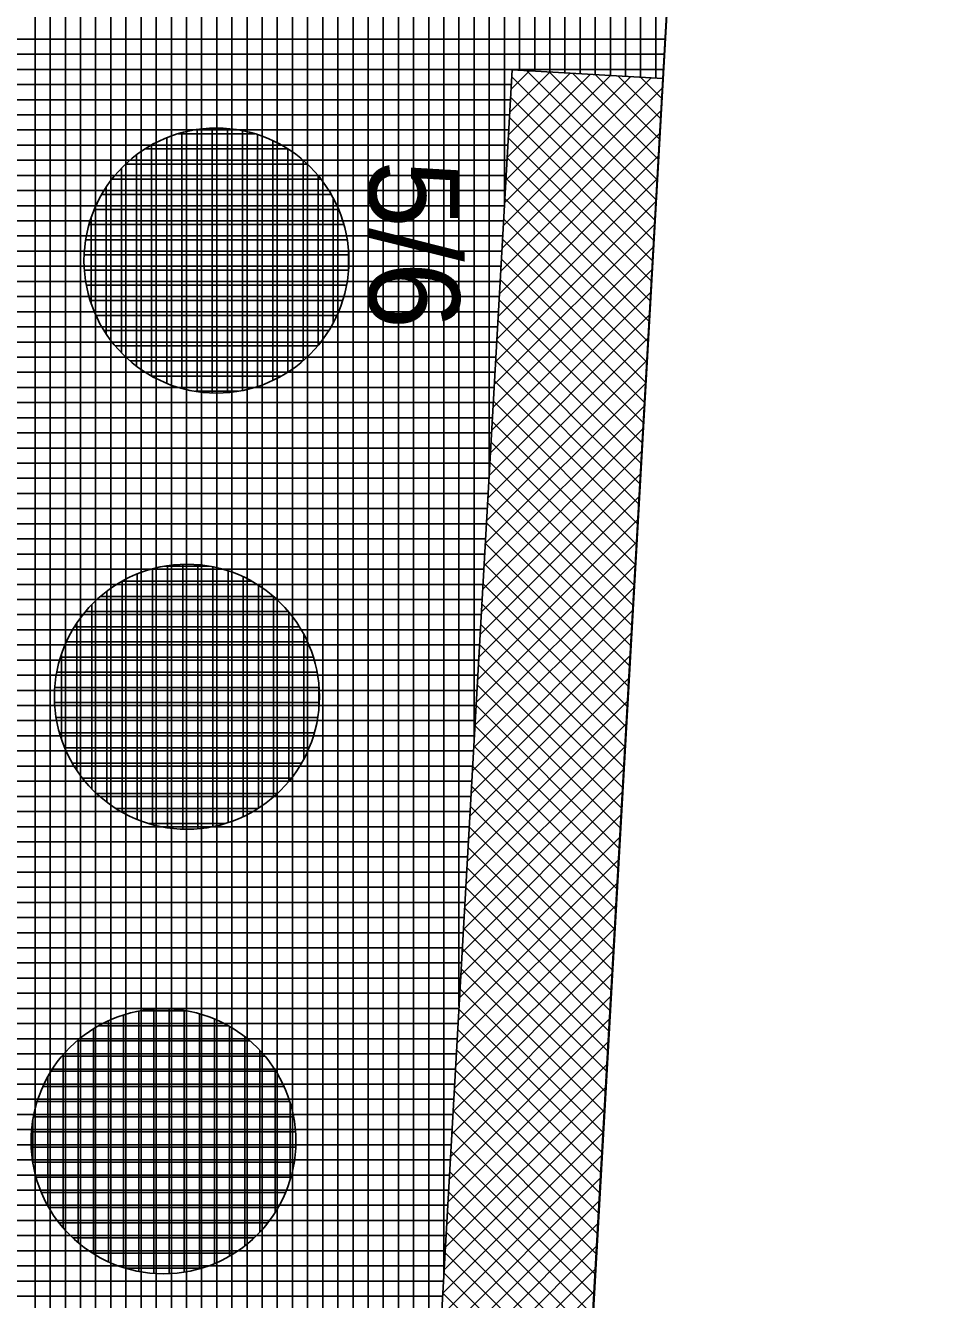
# Model space of a CAD drawing. Extents: x -565346 to -564154, y -1097386 to -1095620.
# Drawn here: x -564281.32 to -564269.4, y -1096947.63 to -1096930.81 of the extents above; entities that cross this region are included whole.
import ezdxf

# ---------------------------------------------------------------- set-up
doc = ezdxf.new("R2010")
doc.units = 0
for name, color, linetype in [('Vrstva 13', 7, 'Continuous'), ('Vrstva 40', 7, 'Continuous'), ('Vrstva 41', 7, 'Continuous'), ('Vrstva 42', 7, 'Continuous'), ('Vrstva 43', 7, 'Continuous'), ('Vrstva 44', 7, 'Continuous')]:
    doc.layers.add(name, color=color, linetype=linetype)

msp = doc.modelspace()

# ---------------------------------------------------------------- linework, layer by layer
at = {"layer": 'Vrstva 13'}
msp.add_line((-564277.71, -1097016.43), (-564269.4, -1096869.98), dxfattribs=at)
at = {"layer": 'Vrstva 41'}
msp.add_lwpolyline([(-564272.899, -1096931.51), (-564274.888, -1096931.397), (-564286.791, -1097141.059), (-564284.798, -1097141.172)], close=True, dxfattribs=at)
at = {"layer": 'Vrstva 42'}
for p, q in [((-564273.052, -1096931.501), (-564275.005, -1096933.454)), ((-564273.32, -1096931.486), (-564274.988, -1096933.154)), ((-564273.587, -1096931.471), (-564274.971, -1096932.854)), ((-564273.855, -1096931.456), (-564274.954, -1096932.554)), ((-564274.123, -1096931.44), (-564274.937, -1096932.254)), ((-564274.39, -1096931.425), (-564274.92, -1096931.955)), ((-564274.658, -1096931.41), (-564274.903, -1096931.655)), ((-564274.893, -1096931.489), (-564273.005, -1096933.377)), ((-564274.692, -1096931.408), (-564272.99, -1096933.11)), ((-564274.392, -1096931.425), (-564272.975, -1096932.842)), ((-564274.092, -1096931.442), (-564272.96, -1096932.574)), ((-564273.792, -1096931.459), (-564272.944, -1096932.307)), ((-564273.492, -1096931.476), (-564272.929, -1096932.039)), ((-564273.192, -1096931.493), (-564272.914, -1096931.772)), ((-564272.906, -1096931.638), (-564275.022, -1096933.754)), ((-564274.908, -1096931.757), (-564273.02, -1096933.645)), ((-564272.923, -1096931.938), (-564275.039, -1096934.054)), ((-564274.924, -1096932.025), (-564273.036, -1096933.913)), ((-564272.94, -1096932.238), (-564275.056, -1096934.353)), ((-564274.939, -1096932.292), (-564273.051, -1096934.18)), ((-564272.958, -1096932.538), (-564275.073, -1096934.653)), ((-564274.954, -1096932.56), (-564273.066, -1096934.448)), ((-564272.975, -1096932.838), (-564275.09, -1096934.953)), ((-564274.969, -1096932.828), (-564273.081, -1096934.716)), ((-564272.992, -1096933.138), (-564275.107, -1096935.253)), ((-564274.984, -1096933.095), (-564273.096, -1096934.983)), ((-564275, -1096933.363), (-564273.111, -1096935.251)), ((-564273.009, -1096933.438), (-564275.124, -1096935.553)), ((-564273.026, -1096933.737), (-564275.141, -1096935.853)), ((-564275.015, -1096933.631), (-564273.127, -1096935.519)), ((-564275.03, -1096933.898), (-564273.142, -1096935.786)), ((-564273.043, -1096934.037), (-564275.158, -1096936.153)), ((-564275.045, -1096934.166), (-564273.157, -1096936.054)), ((-564273.06, -1096934.337), (-564275.175, -1096936.453)), ((-564275.06, -1096934.433), (-564273.172, -1096936.322)), ((-564273.077, -1096934.637), (-564275.192, -1096936.752)), ((-564275.076, -1096934.701), (-564273.187, -1096936.589)), ((-564273.094, -1096934.937), (-564275.209, -1096937.052)), ((-564275.091, -1096934.969), (-564273.203, -1096936.857)), ((-564273.111, -1096935.237), (-564275.226, -1096937.352)), ((-564275.106, -1096935.236), (-564273.218, -1096937.125)), ((-564273.128, -1096935.537), (-564275.243, -1096937.652)), ((-564275.121, -1096935.504), (-564273.233, -1096937.392)), ((-564275.136, -1096935.772), (-564273.248, -1096937.66)), ((-564273.145, -1096935.836), (-564275.26, -1096937.952)), ((-564275.152, -1096936.039), (-564273.263, -1096937.928)), ((-564273.162, -1096936.136), (-564275.277, -1096938.252)), ((-564273.179, -1096936.436), (-564275.294, -1096938.552)), ((-564275.167, -1096936.307), (-564273.279, -1096938.195)), ((-564275.182, -1096936.575), (-564273.294, -1096938.463)), ((-564273.196, -1096936.736), (-564275.311, -1096938.851)), ((-564275.197, -1096936.842), (-564273.309, -1096938.73)), ((-564273.213, -1096937.036), (-564275.328, -1096939.151)), ((-564275.212, -1096937.11), (-564273.324, -1096938.998)), ((-564273.23, -1096937.336), (-564275.345, -1096939.451)), ((-564275.228, -1096937.378), (-564273.339, -1096939.266)), ((-564273.247, -1096937.636), (-564275.362, -1096939.751)), ((-564275.243, -1096937.645), (-564273.355, -1096939.533)), ((-564273.264, -1096937.935), (-564275.379, -1096940.051)), ((-564275.258, -1096937.913), (-564273.37, -1096939.801)), ((-564273.281, -1096938.235), (-564275.396, -1096940.351)), ((-564275.273, -1096938.181), (-564273.385, -1096940.069)), ((-564275.288, -1096938.448), (-564273.4, -1096940.336)), ((-564273.298, -1096938.535), (-564275.413, -1096940.651)), ((-564275.304, -1096938.716), (-564273.415, -1096940.604)), ((-564273.315, -1096938.835), (-564275.43, -1096940.951)), ((-564273.332, -1096939.135), (-564275.447, -1096941.25)), ((-564275.319, -1096938.983), (-564273.43, -1096940.872)), ((-564275.334, -1096939.251), (-564273.446, -1096941.139)), ((-564273.349, -1096939.435), (-564275.464, -1096941.55)), ((-564275.349, -1096939.519), (-564273.461, -1096941.407)), ((-564273.366, -1096939.735), (-564275.481, -1096941.85)), ((-564275.364, -1096939.786), (-564273.476, -1096941.675)), ((-564273.383, -1096940.034), (-564275.498, -1096942.15)), ((-564275.379, -1096940.054), (-564273.491, -1096941.942)), ((-564273.4, -1096940.334), (-564275.515, -1096942.45)), ((-564275.395, -1096940.322), (-564273.506, -1096942.21)), ((-564273.417, -1096940.634), (-564275.533, -1096942.75)), ((-564275.41, -1096940.589), (-564273.522, -1096942.478)), ((-564273.434, -1096940.934), (-564275.55, -1096943.05)), ((-564275.425, -1096940.857), (-564273.537, -1096942.745)), ((-564275.44, -1096941.125), (-564273.552, -1096943.013)), ((-564273.451, -1096941.234), (-564275.567, -1096943.349)), ((-564275.455, -1096941.392), (-564273.567, -1096943.281)), ((-564273.468, -1096941.534), (-564275.584, -1096943.649)), ((-564275.471, -1096941.66), (-564273.582, -1096943.548)), ((-564273.485, -1096941.834), (-564275.601, -1096943.949)), ((-564275.486, -1096941.928), (-564273.598, -1096943.816)), ((-564273.502, -1096942.134), (-564275.618, -1096944.249)), ((-564275.501, -1096942.195), (-564273.613, -1096944.084)), ((-564273.519, -1096942.433), (-564275.635, -1096944.549)), ((-564275.516, -1096942.463), (-564273.628, -1096944.351)), ((-564273.536, -1096942.733), (-564275.652, -1096944.849)), ((-564275.531, -1096942.731), (-564273.643, -1096944.619)), ((-564275.547, -1096942.998), (-564273.658, -1096944.887)), ((-564273.553, -1096943.033), (-564275.669, -1096945.149)), ((-564273.57, -1096943.333), (-564275.686, -1096945.449)), ((-564275.562, -1096943.266), (-564273.674, -1096945.154)), ((-564273.587, -1096943.633), (-564275.703, -1096945.748)), ((-564275.577, -1096943.533), (-564273.689, -1096945.422)), ((-564275.592, -1096943.801), (-564273.704, -1096945.689)), ((-564273.604, -1096943.933), (-564275.72, -1096946.048)), ((-564275.607, -1096944.069), (-564273.719, -1096945.957)), ((-564273.621, -1096944.233), (-564275.737, -1096946.348)), ((-564275.623, -1096944.336), (-564273.734, -1096946.225)), ((-564273.638, -1096944.532), (-564275.754, -1096946.648)), ((-564275.638, -1096944.604), (-564273.749, -1096946.492)), ((-564273.655, -1096944.832), (-564275.771, -1096946.948)), ((-564275.653, -1096944.872), (-564273.765, -1096946.76)), ((-564273.672, -1096945.132), (-564275.788, -1096947.248)), ((-564275.668, -1096945.139), (-564273.78, -1096947.028)), ((-564273.689, -1096945.432), (-564275.805, -1096947.548)), ((-564275.683, -1096945.407), (-564273.795, -1096947.295)), ((-564275.699, -1096945.675), (-564273.81, -1096947.563)), ((-564273.706, -1096945.732), (-564275.822, -1096947.847)), ((-564273.723, -1096946.032), (-564275.839, -1096948.147)), ((-564275.714, -1096945.942), (-564273.825, -1096947.831)), ((-564273.74, -1096946.332), (-564275.856, -1096948.447)), ((-564275.729, -1096946.21), (-564273.841, -1096948.098)), ((-564275.744, -1096946.478), (-564273.856, -1096948.366)), ((-564273.757, -1096946.631), (-564275.873, -1096948.747)), ((-564275.759, -1096946.745), (-564273.871, -1096948.634)), ((-564273.774, -1096946.931), (-564275.89, -1096949.047)), ((-564275.775, -1096947.013), (-564273.886, -1096948.901)), ((-564273.791, -1096947.231), (-564275.907, -1096949.347)), ((-564275.79, -1096947.281), (-564273.901, -1096949.169)), ((-564273.808, -1096947.531), (-564275.924, -1096949.647)), ((-564275.805, -1096947.548), (-564273.917, -1096949.437))]:
    msp.add_line(p, q, dxfattribs=at)
at = {"layer": 'Vrstva 43'}
for p, q in [((-564273.59, -1096931.471), (-564273.59, -1096784.988)), ((-564273.79, -1096931.459), (-564273.79, -1096788.511)), ((-564273.99, -1096931.448), (-564273.99, -1096792.034)), ((-564274.19, -1096931.437), (-564274.19, -1096795.557)), ((-564274.39, -1096931.425), (-564274.39, -1096799.08)), ((-564274.59, -1096931.414), (-564274.59, -1096802.603)), ((-564274.79, -1096931.403), (-564274.79, -1096806.126)), ((-564274.99, -1096933.194), (-564274.99, -1096809.649)), ((-564275.19, -1096936.717), (-564275.19, -1096813.172)), ((-564275.39, -1096940.239), (-564275.39, -1096816.695)), ((-564275.59, -1096943.762), (-564275.59, -1096820.218)), ((-564275.79, -1096947.285), (-564275.79, -1096823.741)), ((-564275.99, -1096950.808), (-564275.99, -1096827.264)), ((-564276.19, -1096954.331), (-564276.19, -1096830.787)), ((-564276.39, -1096957.854), (-564276.39, -1096834.31)), ((-564276.59, -1096961.376), (-564276.59, -1096837.833)), ((-564276.79, -1096964.899), (-564276.79, -1096841.356)), ((-564276.99, -1096968.422), (-564276.99, -1096844.879)), ((-564277.19, -1096971.945), (-564277.19, -1096848.402)), ((-564277.39, -1096975.468), (-564277.39, -1096851.925)), ((-564277.59, -1096978.991), (-564277.59, -1096855.448)), ((-564277.79, -1096982.513), (-564277.79, -1096858.971)), ((-564277.99, -1096986.036), (-564277.99, -1096862.494)), ((-564278.19, -1096989.559), (-564278.19, -1096866.017)), ((-564278.39, -1096993.082), (-564278.39, -1096869.541)), ((-564278.59, -1096996.605), (-564278.59, -1096873.065)), ((-564278.79, -1097000.128), (-564278.79, -1096876.59)), ((-564278.99, -1097003.651), (-564278.99, -1096880.115)), ((-564279.19, -1097007.173), (-564279.19, -1096883.64)), ((-564279.39, -1097010.696), (-564279.39, -1096887.165)), ((-564279.59, -1097014.219), (-564279.59, -1096890.689)), ((-564279.79, -1097017.742), (-564279.79, -1096894.214)), ((-564279.99, -1097021.265), (-564279.99, -1096897.739)), ((-564280.19, -1097024.788), (-564280.19, -1096901.264)), ((-564280.39, -1097028.31), (-564280.39, -1096904.789)), ((-564281.19, -1097042.402), (-564281.19, -1096906.075)), ((-564280.99, -1097038.879), (-564280.99, -1096906.065)), ((-564280.79, -1097035.356), (-564280.79, -1096906.056)), ((-564280.59, -1097031.833), (-564280.59, -1096906.046)), ((-564273.39, -1096931.482), (-564273.39, -1096906.442)), ((-564273.19, -1096931.493), (-564273.19, -1096906.453)), ((-564272.99, -1096931.505), (-564272.99, -1096906.464)), ((-564282.374, -1096930.99), (-564272.87, -1096930.99)), ((-564282.385, -1096931.19), (-564272.881, -1096931.19)), ((-564282.397, -1096931.39), (-564272.892, -1096931.39)), ((-564282.408, -1096931.59), (-564274.899, -1096931.59)), ((-564282.419, -1096931.79), (-564274.91, -1096931.79)), ((-564282.431, -1096931.99), (-564274.922, -1096931.99)), ((-564282.442, -1096932.19), (-564274.933, -1096932.19)), ((-564282.454, -1096932.39), (-564274.944, -1096932.39)), ((-564282.465, -1096932.59), (-564274.956, -1096932.59)), ((-564282.476, -1096932.79), (-564274.967, -1096932.79)), ((-564282.488, -1096932.99), (-564274.978, -1096932.99)), ((-564282.499, -1096933.19), (-564274.99, -1096933.19)), ((-564282.51, -1096933.39), (-564275.001, -1096933.39)), ((-564282.522, -1096933.59), (-564275.013, -1096933.59)), ((-564282.533, -1096933.79), (-564275.024, -1096933.79)), ((-564282.544, -1096933.99), (-564275.035, -1096933.99)), ((-564282.556, -1096934.19), (-564275.047, -1096934.19)), ((-564282.567, -1096934.39), (-564275.058, -1096934.39)), ((-564282.579, -1096934.59), (-564275.069, -1096934.59)), ((-564282.59, -1096934.79), (-564275.081, -1096934.79)), ((-564282.601, -1096934.99), (-564275.092, -1096934.99)), ((-564282.613, -1096935.19), (-564275.103, -1096935.19)), ((-564282.624, -1096935.39), (-564275.115, -1096935.39)), ((-564282.635, -1096935.59), (-564275.126, -1096935.59)), ((-564282.647, -1096935.79), (-564275.137, -1096935.79)), ((-564282.658, -1096935.99), (-564275.149, -1096935.99)), ((-564282.669, -1096936.19), (-564275.16, -1096936.19)), ((-564282.681, -1096936.39), (-564275.171, -1096936.39)), ((-564282.692, -1096936.59), (-564275.183, -1096936.59)), ((-564282.704, -1096936.79), (-564275.194, -1096936.79)), ((-564282.715, -1096936.99), (-564275.206, -1096936.99)), ((-564282.726, -1096937.19), (-564275.217, -1096937.19)), ((-564282.738, -1096937.39), (-564275.228, -1096937.39)), ((-564282.749, -1096937.59), (-564275.24, -1096937.59)), ((-564282.76, -1096937.79), (-564275.251, -1096937.79)), ((-564282.772, -1096937.99), (-564275.262, -1096937.99)), ((-564282.783, -1096938.19), (-564275.274, -1096938.19)), ((-564282.794, -1096938.39), (-564275.285, -1096938.39)), ((-564282.806, -1096938.59), (-564275.296, -1096938.59)), ((-564282.817, -1096938.79), (-564275.308, -1096938.79)), ((-564282.829, -1096938.99), (-564275.319, -1096938.99)), ((-564282.84, -1096939.19), (-564275.33, -1096939.19)), ((-564282.851, -1096939.39), (-564275.342, -1096939.39)), ((-564282.863, -1096939.59), (-564275.353, -1096939.59)), ((-564282.874, -1096939.79), (-564275.364, -1096939.79)), ((-564282.885, -1096939.99), (-564275.376, -1096939.99)), ((-564282.897, -1096940.19), (-564275.387, -1096940.19)), ((-564282.908, -1096940.39), (-564275.399, -1096940.39)), ((-564282.919, -1096940.59), (-564275.41, -1096940.59)), ((-564282.931, -1096940.79), (-564275.421, -1096940.79)), ((-564282.942, -1096940.99), (-564275.433, -1096940.99)), ((-564282.954, -1096941.19), (-564275.444, -1096941.19)), ((-564282.965, -1096941.39), (-564275.455, -1096941.39)), ((-564282.976, -1096941.59), (-564275.467, -1096941.59)), ((-564282.988, -1096941.79), (-564275.478, -1096941.79)), ((-564282.999, -1096941.99), (-564275.489, -1096941.99)), ((-564283.01, -1096942.19), (-564275.501, -1096942.19)), ((-564283.022, -1096942.39), (-564275.512, -1096942.39)), ((-564283.033, -1096942.59), (-564275.523, -1096942.59)), ((-564283.044, -1096942.79), (-564275.535, -1096942.79)), ((-564283.056, -1096942.99), (-564275.546, -1096942.99)), ((-564283.067, -1096943.19), (-564275.558, -1096943.19)), ((-564283.079, -1096943.39), (-564275.569, -1096943.39)), ((-564283.09, -1096943.59), (-564275.58, -1096943.59)), ((-564283.101, -1096943.79), (-564275.592, -1096943.79)), ((-564283.113, -1096943.99), (-564275.603, -1096943.99)), ((-564283.124, -1096944.19), (-564275.614, -1096944.19)), ((-564283.135, -1096944.39), (-564275.626, -1096944.39)), ((-564283.147, -1096944.59), (-564275.637, -1096944.59)), ((-564283.158, -1096944.79), (-564275.648, -1096944.79)), ((-564283.17, -1096944.99), (-564275.66, -1096944.99)), ((-564283.181, -1096945.19), (-564275.671, -1096945.19)), ((-564283.192, -1096945.39), (-564275.682, -1096945.39)), ((-564283.204, -1096945.59), (-564275.694, -1096945.59)), ((-564283.215, -1096945.79), (-564275.705, -1096945.79)), ((-564283.226, -1096945.99), (-564275.716, -1096945.99)), ((-564283.238, -1096946.19), (-564275.728, -1096946.19)), ((-564283.249, -1096946.39), (-564275.739, -1096946.39)), ((-564283.26, -1096946.59), (-564275.751, -1096946.59)), ((-564283.272, -1096946.79), (-564275.762, -1096946.79)), ((-564283.283, -1096946.99), (-564275.773, -1096946.99)), ((-564283.295, -1096947.19), (-564275.785, -1096947.19)), ((-564283.306, -1096947.39), (-564275.796, -1096947.39)), ((-564283.317, -1096947.59), (-564275.807, -1096947.59))]:
    msp.add_line(p, q, dxfattribs=at)
msp.add_lwpolyline([(-564283.37, -1096906.18), (-564284.87, -1096930.83), (-564282.373, -1096930.972), (-564294.286, -1097140.634), (-564296.782, -1097140.492), (-564297.42, -1097150.37), (-564294.347, -1097150.646), (-564303.226, -1097307.04), (-564304.096, -1097322.37), (-564304.399, -1097332.838), (-564302.848, -1097333.175), (-564297.082, -1097322.329), (-564293.197, -1097253.877), (-564289.027, -1097180.417), (-564287.358, -1097151.043), (-564285.364, -1097151.156), (-564284.798, -1097141.172), (-564286.791, -1097141.059), (-564274.888, -1096931.397), (-564272.899, -1096931.51), (-564271.475, -1096906.55)], dxfattribs=at)
at = {"layer": 'Vrstva 44'}
for p, q in [((-564279.3, -1096932.24), (-564278.286, -1096932.24)), ((-564279.25, -1096935.603), (-564279.25, -1096932.225)), ((-564279.05, -1096935.644), (-564279.05, -1096932.185)), ((-564278.85, -1096935.663), (-564278.85, -1096932.167)), ((-564278.65, -1096935.657), (-564278.65, -1096932.172)), ((-564278.45, -1096935.628), (-564278.45, -1096932.199)), ((-564279.65, -1096935.438), (-564279.65, -1096932.39)), ((-564279.45, -1096935.536), (-564279.45, -1096932.293)), ((-564278.25, -1096935.575), (-564278.25, -1096932.252)), ((-564278.05, -1096935.497), (-564278.05, -1096932.332)), ((-564279.85, -1096935.308), (-564279.85, -1096932.519)), ((-564279.736, -1096932.44), (-564277.853, -1096932.44)), ((-564277.85, -1096935.386), (-564277.85, -1096932.442)), ((-564280.05, -1096935.13), (-564280.05, -1096932.698)), ((-564279.993, -1096932.64), (-564277.597, -1096932.64)), ((-564277.65, -1096935.236), (-564277.65, -1096932.592)), ((-564280.174, -1096932.84), (-564277.415, -1096932.84)), ((-564277.45, -1096935.031), (-564277.45, -1096932.794)), ((-564280.309, -1096933.04), (-564277.28, -1096933.04)), ((-564280.25, -1096934.882), (-564280.25, -1096932.946)), ((-564280.407, -1096933.24), (-564277.18, -1096933.24)), ((-564277.25, -1096934.733), (-564277.25, -1096933.093)), ((-564280.45, -1096934.48), (-564280.45, -1096933.351)), ((-564280.477, -1096933.44), (-564277.112, -1096933.44)), ((-564280.522, -1096933.64), (-564277.068, -1096933.64)), ((-564280.542, -1096933.84), (-564277.047, -1096933.84)), ((-564277.05, -1096934.049), (-564277.05, -1096933.798)), ((-564280.538, -1096934.04), (-564277.049, -1096934.04)), ((-564280.512, -1096934.24), (-564277.076, -1096934.24)), ((-564280.462, -1096934.44), (-564277.127, -1096934.44)), ((-564280.386, -1096934.64), (-564277.203, -1096934.64)), ((-564280.277, -1096934.84), (-564277.31, -1096934.84)), ((-564280.133, -1096935.04), (-564277.457, -1096935.04)), ((-564279.933, -1096935.24), (-564277.655, -1096935.24)), ((-564279.647, -1096935.44), (-564277.941, -1096935.44)), ((-564279.072, -1096935.64), (-564278.506, -1096935.64)), ((-564279.482, -1096937.95), (-564278.895, -1096937.95)), ((-564279.44, -1096941.404), (-564279.44, -1096937.945)), ((-564279.24, -1096941.423), (-564279.24, -1096937.927)), ((-564279.04, -1096941.417), (-564279.04, -1096937.932)), ((-564278.84, -1096941.388), (-564278.84, -1096937.959)), ((-564279.84, -1096941.296), (-564279.84, -1096938.053)), ((-564279.64, -1096941.363), (-564279.64, -1096937.985)), ((-564278.64, -1096941.335), (-564278.64, -1096938.012)), ((-564278.44, -1096941.257), (-564278.44, -1096938.092)), ((-564280.24, -1096941.068), (-564280.24, -1096938.279)), ((-564280.04, -1096938.15), (-564278.327, -1096938.15)), ((-564280.04, -1096941.198), (-564280.04, -1096938.15)), ((-564278.24, -1096941.146), (-564278.24, -1096938.202)), ((-564280.44, -1096940.89), (-564280.44, -1096938.458)), ((-564280.326, -1096938.35), (-564278.042, -1096938.35)), ((-564278.04, -1096940.996), (-564278.04, -1096938.352)), ((-564280.523, -1096938.55), (-564277.843, -1096938.55)), ((-564277.84, -1096940.791), (-564277.84, -1096938.554)), ((-564280.669, -1096938.75), (-564277.7, -1096938.75)), ((-564280.64, -1096940.642), (-564280.64, -1096938.706)), ((-564280.777, -1096938.95), (-564277.592, -1096938.95)), ((-564277.64, -1096940.493), (-564277.64, -1096938.853)), ((-564280.84, -1096940.24), (-564280.84, -1096939.111)), ((-564280.852, -1096939.15), (-564277.515, -1096939.15)), ((-564280.902, -1096939.35), (-564277.466, -1096939.35)), ((-564280.929, -1096939.55), (-564277.441, -1096939.55)), ((-564277.44, -1096939.809), (-564277.44, -1096939.558)), ((-564280.932, -1096939.75), (-564277.437, -1096939.75)), ((-564280.911, -1096939.95), (-564277.457, -1096939.95)), ((-564280.866, -1096940.15), (-564277.501, -1096940.15)), ((-564280.797, -1096940.35), (-564277.572, -1096940.35)), ((-564280.699, -1096940.55), (-564277.671, -1096940.55)), ((-564280.562, -1096940.75), (-564277.806, -1096940.75)), ((-564280.381, -1096940.95), (-564277.988, -1096940.95)), ((-564280.123, -1096941.15), (-564278.246, -1096941.15)), ((-564279.687, -1096941.35), (-564278.687, -1096941.35)), ((-564279.82, -1096947.262), (-564279.82, -1096943.825)), ((-564279.792, -1096943.82), (-564279.205, -1096943.82)), ((-564279.62, -1096947.287), (-564279.62, -1096943.799)), ((-564279.42, -1096947.291), (-564279.42, -1096943.797)), ((-564279.22, -1096947.272), (-564279.22, -1096943.818)), ((-564280.35, -1096944.02), (-564278.637, -1096944.02)), ((-564280.22, -1096947.134), (-564280.22, -1096943.954)), ((-564280.02, -1096947.212), (-564280.02, -1096943.877)), ((-564279.02, -1096947.227), (-564279.02, -1096943.861)), ((-564278.82, -1096947.157), (-564278.82, -1096943.929)), ((-564280.42, -1096947.028), (-564280.42, -1096944.059)), ((-564278.62, -1096947.058), (-564278.62, -1096944.03)), ((-564278.42, -1096946.924), (-564278.42, -1096944.164)), ((-564280.636, -1096944.22), (-564278.352, -1096944.22)), ((-564280.62, -1096946.882), (-564280.62, -1096944.207)), ((-564278.22, -1096946.742), (-564278.22, -1096944.347)), ((-564280.833, -1096944.42), (-564278.153, -1096944.42)), ((-564280.82, -1096946.686), (-564280.82, -1096944.403)), ((-564281.02, -1096946.4), (-564281.02, -1096944.69)), ((-564280.979, -1096944.62), (-564278.01, -1096944.62)), ((-564278.02, -1096946.484), (-564278.02, -1096944.604)), ((-564281.087, -1096944.82), (-564277.902, -1096944.82)), ((-564281.162, -1096945.02), (-564277.825, -1096945.02)), ((-564277.82, -1096946.047), (-564277.82, -1096945.039)), ((-564281.22, -1096945.825), (-564281.22, -1096945.26)), ((-564281.212, -1096945.22), (-564277.776, -1096945.22)), ((-564281.239, -1096945.42), (-564277.751, -1096945.42)), ((-564281.242, -1096945.62), (-564277.747, -1096945.62)), ((-564281.221, -1096945.82), (-564277.767, -1096945.82)), ((-564281.176, -1096946.02), (-564277.811, -1096946.02)), ((-564281.107, -1096946.22), (-564277.882, -1096946.22)), ((-564281.009, -1096946.42), (-564277.981, -1096946.42)), ((-564280.872, -1096946.62), (-564278.116, -1096946.62)), ((-564280.691, -1096946.82), (-564278.298, -1096946.82)), ((-564280.433, -1096947.02), (-564278.556, -1096947.02)), ((-564279.997, -1096947.22), (-564278.997, -1096947.22))]:
    msp.add_line(p, q, dxfattribs=at)
for centre in [(-564278.794, -1096933.914), (-564279.184, -1096939.674), (-564279.494, -1096945.544)]:
    msp.add_circle(centre, 1.75, dxfattribs=at)

# ---------------------------------------------------------------- texts
at = {"layer": 'Vrstva 40'}
msp.add_text('5/6', height=1.2, rotation=270, dxfattribs=at).set_placement((-564276.78, -1096932.59))

doc.saveas('drawing.dxf')
